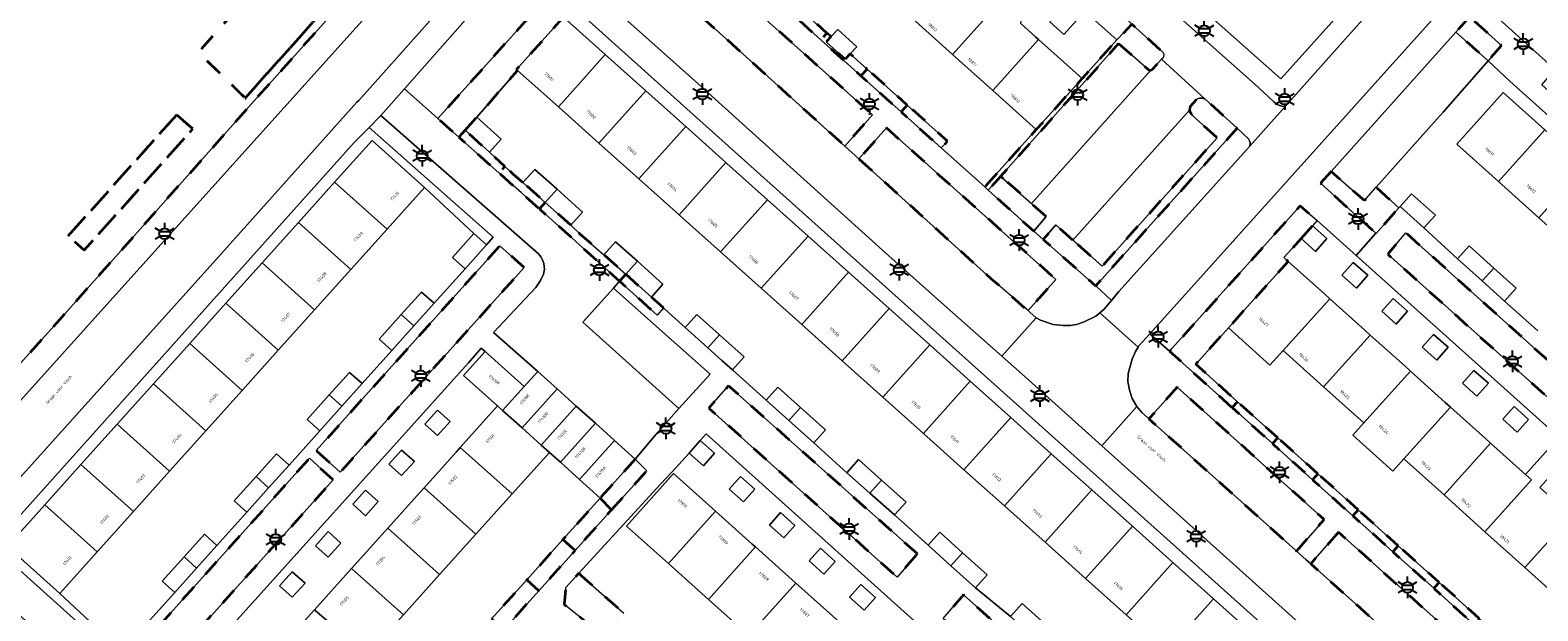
# Model space of a CAD drawing. Extents: x 105780 to 185197, y 477999 to 525027.
# Tile 292 of 562: x 107018 to 107194, y 479081 to 479149. Entities that reach past the tile are written whole.
import ezdxf
from ezdxf.enums import TextEntityAlignment as Align

# ---------------------------------------------------------------- set-up
doc = ezdxf.new("R2010")
doc.units = 0
doc.linetypes.add('XX-HIDDEN', pattern=[4, 2, -2])
for name, color, linetype, lineweight in [('B-GV-GR-HAAG_01-G', 252, 'GR-HAAG1', 13), ('B-GV-GR-MATERIAALGRENS-G', 252, 'XX-HIDDEN', 35), ('B-RO-IE-MEUBILAIR_WEGMEUBILAIR-S', 252, 'Continuous', 25), ('B-XX-KG-KADASTRAAL_BEBOUWING-G', 252, 'Continuous', 20), ('B1-WE-OG-BEBOUWING-T18', 7, 'Continuous', 18), ('B1-WE-OG-TERREIN_ERF-GV', 252, 'Continuous', 18), ('B1-WE-OG-TOPOGRAFIE-T18', 10, 'Continuous', 18), ('B1-WE-VH-VERHARDING_ASFALT-GV', 252, 'Continuous', 18), ('B1-WE-VH-VERHARDING_BETONSTRAATSTEEN-GV', 252, 'Continuous', 18), ('B1-WE-VH-VERHARDING_STRAATBAKSTEEN-GV', 252, 'Continuous', 18), ('B1-WE-VH-VERHARDING_TEGEL-GV', 252, 'Continuous', 18)]:
    doc.layers.add(name, color=color, linetype=linetype, lineweight=lineweight)
doc.styles.add('NLCS-ISO', font='NLCS-ISO.ttf')
doc.styles.add('NLCS-ISO-M200-T18', font='NLCS-ISO.ttf', dxfattribs={"height": 0.36})
doc.linetypes.add('GR-HAAG1', pattern='A,6,[176,NLCS.shx,S=0.125,R=0,X=0,Y=0],-2', length=8)

# ---------------------------------------------------------------- blocks, each defined once
blk = doc.blocks.new('B-SIE-WEG_LICHTMAST-SO')
at = {"ltscale": 0.1}
for p, q in [((-1.1, 0.63), (-2.19, 1.27)), ((0, 1.27), (0, 2.53)), ((1.1, 0.63), (2.19, 1.27)), ((-1.1, -0.63), (-2.19, -1.27)), ((0, -1.27), (0, -2.53)), ((1.1, -0.63), (2.19, -1.27))]:
    blk.add_line(p, q, dxfattribs=at)
at = {"flags": 128}
for points in [[(-1.16, 0.5), (1.16, 0.5)], [(-1.16, -0.5), (1.16, -0.5)]]:
    blk.add_lwpolyline(points, dxfattribs=at)
at = {"ltscale": 0.1}
blk.add_circle((0, 0), 1.27, dxfattribs=at)
at = {"style": 'NLCS-ISO'}
blk.add_attdef('TYPE', text='', height=1.8, dxfattribs=at).set_placement((0, 2.53), align=Align.BOTTOM_CENTER)

msp = doc.modelspace()

# ---------------------------------------------------------------- linework, layer by layer
at = {"layer": 'B-GV-GR-HAAG_01-G', "flags": 128}
for points in [[(107079.603, 479149.624), (107080.418, 479150.534), (107081.514, 479151.799), (107078.488, 479154.524), (107077.937, 479155.134), (107077.03, 479155.821), (107076.344, 479156.106), (107075.699, 479156.239), (107074.675, 479156.2), (107074.151, 479155.914), (107073.698, 479155.551), (107073.398, 479155.23), (107077.378, 479151.634), (107072.15, 479145.804), (107065.774, 479138.693), (107068.212, 479136.519), (107068.936, 479137.325), (107070.294, 479138.837), (107075.077, 479144.318), (107074.952, 479144.43)], [(107155.334, 479140.951), (107154.949, 479141.075), (107154.67, 479141.079), (107154.282, 479140.915), (107153.607, 479140.149), (107153.532, 479139.995), (107153.485, 479139.664), (107153.587, 479139.384), (107153.847, 479139.06), (107156.709, 479136.452), (107143.288, 479121.45), (107137.877, 479126.261), (107136.421, 479124.558), (107142.476, 479119.193), (107142.539, 479119.137), (107159.046, 479137.552)], [(107131.799, 479131.665), (107131.438, 479131.932), (107130, 479130.327), (107135.326, 479125.541), (107136.752, 479127.261)]]:
    msp.add_lwpolyline(points, close=True, dxfattribs=at)
at = {"layer": 'B-GV-GR-MATERIAALGRENS-G', "flags": 128}
for points in [[(107053.868, 479164.385), (107044.287, 479173.95), (107040.023, 479178.336), (107038.694, 479179.626), (107031.99, 479185.521), (107021.629, 479194.996), (107014.801, 479200.945), (107013.858, 479201.792), (107001.841, 479197.575), (106960.397, 479151.209), (106961.144, 479150.547), (106971.607, 479141.276), (106971.816, 479141.286), (106974.085, 479143.934), (106974.786, 479144.493), (106975.263, 479144.684), (106975.483, 479144.685), (107014.091, 479109.812), (107014.836, 479109.145), (107015.581, 479108.478), (107021.333, 479114.867), (107044.001, 479140.396), (107043.284, 479141.094), (107042.567, 479141.793), (107037.8, 479146.439)], [(107064.549, 479167.109), (107063.359, 479168.283), (107045.414, 479184.273), (107044.742, 479183.533), (107064.173, 479166.219), (107064.24, 479165.57), (107064.28, 479165.181), (107064.22, 479164.538), (107043.284, 479141.094), (107044.001, 479140.396), (107056.118, 479153.964), (107060.734, 479158.826), (107064.171, 479162.636), (107064.881, 479163.59), (107065.211, 479164.391), (107065.285, 479165.186), (107065.234, 479165.673), (107065.203, 479165.977), (107065.044, 479166.512)], [(107064.22, 479164.538), (107064.28, 479165.181), (107064.24, 479165.57), (107064.173, 479166.219), (107044.742, 479183.533), (107044.069, 479182.792), (107040.023, 479178.336), (107044.287, 479173.95), (107053.868, 479164.385), (107037.8, 479146.439), (107042.567, 479141.793), (107043.284, 479141.094)], [(107079.603, 479149.624), (107080.418, 479150.534), (107081.514, 479151.799), (107078.488, 479154.524), (107077.937, 479155.134), (107077.03, 479155.821), (107076.344, 479156.106), (107075.699, 479156.239), (107074.675, 479156.2), (107074.151, 479155.914), (107073.698, 479155.551), (107073.398, 479155.23), (107077.378, 479151.634), (107072.15, 479145.804), (107065.774, 479138.693), (107068.212, 479136.519), (107068.936, 479137.325), (107070.294, 479138.837), (107075.077, 479144.318), (107074.952, 479144.43)], [(107096.528, 479150.577), (107100.165, 479147.345), (107113.255, 479135.482), (107116.487, 479139.141), (107099.668, 479154.198)], [(107106.485, 479152.893), (107105.774, 479152.096), (107110.461, 479147.884), (107111.176, 479148.687)], [(107145.218, 479147.448), (107148.699, 479144.394), (107148.829, 479144.338), (107148.965, 479144.358), (107149.01, 479144.364), (107149.156, 479144.454), (107150.237, 479145.618), (107150.405, 479145.799), (107150.477, 479146.179), (107150.399, 479146.404), (107146.767, 479149.72), (107145.016, 479147.884), (107140.96, 479143.366), (107135.606, 479137.4), (107135.604, 479137.402), (107129.585, 479130.7), (107130, 479130.327), (107131.438, 479131.932)], [(107186.188, 479150.582), (107184.592, 479148.8), (107188.349, 479145.429), (107189.912, 479147.217)], [(107113.886, 479146.257), (107113.297, 479145.614), (107111.085, 479147.64), (107111.653, 479148.26), (107111.176, 479148.687), (107110.461, 479147.884), (107115.136, 479143.683), (107115.867, 479144.481)], [(107115.867, 479144.481), (107115.136, 479143.683), (107119.827, 479139.468), (107120.557, 479140.275)], [(107120.557, 479140.275), (107119.827, 479139.468), (107124.516, 479135.254), (107125.247, 479136.069)], [(107139.892, 479124.47), (107137.877, 479126.261), (107136.421, 479124.558), (107142.476, 479119.193), (107142.539, 479119.137), (107159.046, 479137.552), (107155.334, 479140.951), (107154.949, 479141.075), (107154.67, 479141.079), (107154.282, 479140.915), (107153.607, 479140.149), (107153.532, 479139.995), (107153.485, 479139.664), (107153.587, 479139.384), (107153.847, 479139.06), (107156.709, 479136.452), (107143.288, 479121.45)], [(107035.284, 479139.131), (107037.156, 479137.473), (107024.486, 479123.319), (107022.614, 479124.976)], [(107035.284, 479139.131), (107022.614, 479124.976), (107024.486, 479123.319), (107037.156, 479137.473)], [(107068.936, 479137.325), (107068.212, 479136.519), (107072.911, 479132.327), (107073.591, 479133.086), (107071.776, 479134.774)], [(107114.916, 479133.976), (107130.308, 479120.026), (107134.641, 479116.255), (107137.905, 479119.909), (107118.113, 479137.595)], [(107075.698, 479131.22), (107074.575, 479132.172), (107073.591, 479133.086), (107072.911, 479132.327), (107075.521, 479129.999), (107077.617, 479128.129), (107078.304, 479128.896)], [(107131.799, 479131.665), (107131.438, 479131.932), (107130, 479130.327), (107135.326, 479125.541), (107136.752, 479127.261), (107135.035, 479128.787)], [(107170.01, 479132.519), (107168.785, 479131.151), (107175.256, 479125.285), (107175.275, 479125.268), (107177.927, 479128.261), (107175.282, 479130.661), (107173.898, 479129.11)], [(107081.289, 479126.235), (107078.304, 479128.896), (107077.617, 479128.129), (107081.387, 479124.767), (107086.979, 479119.699), (107087.698, 479120.501), (107085.147, 479122.764), (107082.465, 479125.118)], [(107166.527, 479124.686), (107167.847, 479126.174), (107168.373, 479126.766), (107166.422, 479128.516), (107151.162, 479111.503), (107158.478, 479104.932), (107159.101, 479105.609), (107154.21, 479109.995), (107158.026, 479114.238), (107159.578, 479115.965), (107165.013, 479122.008), (107164.517, 479122.451)], [(107204.188, 479102.485), (107178.731, 479125.355), (107176.632, 479122.841), (107202, 479100.111)], [(107075.837, 479121.293), (107072.999, 479123.84), (107051.571, 479099.895), (107054.381, 479097.393)], [(107087.698, 479120.501), (107086.979, 479119.699), (107091.362, 479115.727), (107092.094, 479116.577), (107090.704, 479117.834)], [(107121.739, 479087.827), (107099.69, 479107.483), (107097.403, 479104.877), (107119.38, 479085.113)], [(107152.035, 479107.332), (107148.752, 479103.605), (107165.822, 479088.302), (107165.97, 479088.169), (107169.212, 479091.865)], [(107159.101, 479105.609), (107158.478, 479104.932), (107163.17, 479100.717), (107163.791, 479101.403)], [(107163.791, 479101.403), (107163.17, 479100.717), (107167.862, 479096.503), (107168.481, 479097.197)], [(107053.553, 479096.471), (107050.777, 479099.01), (107030.827, 479076.758), (107033.572, 479074.214)], [(107088.807, 479098.919), (107084.715, 479094.362), (107086.038, 479092.985), (107090.171, 479097.546)], [(107168.481, 479097.197), (107167.862, 479096.503), (107172.554, 479092.289), (107173.171, 479092.991)], [(107086.038, 479092.985), (107084.715, 479094.362), (107080.357, 479089.508), (107081.78, 479088.244)], [(107173.171, 479092.991), (107172.554, 479092.289), (107177.23, 479088.089), (107177.861, 479088.785)], [(107081.78, 479088.244), (107080.357, 479089.508), (107076.134, 479084.804), (107077.548, 479083.53)], [(107170.877, 479090.379), (107167.65, 479086.667), (107179.111, 479076.408), (107181.311, 479074.319), (107188.175, 479068.206), (107191.486, 479071.911)], [(107177.861, 479088.785), (107177.23, 479088.089), (107181.992, 479083.812), (107182.625, 479084.512)], [(107077.548, 479083.53), (107076.134, 479084.804), (107072.034, 479080.238), (107073.452, 479078.969)], [(107083.273, 479084.597), (107082.553, 479085.245), (107082.218, 479085.582), (107080.683, 479083.905), (107080.487, 479081.93), (107085.074, 479078.303), (107085.11, 479078.278), (107087.46, 479080.906)], [(107182.625, 479084.512), (107181.992, 479083.812), (107186.684, 479079.598), (107187.315, 479080.306)], [(107151.101, 479061.652), (107127.111, 479083.038), (107124.732, 479080.299), (107148.581, 479058.851)]]:
    msp.add_lwpolyline(points, close=True, dxfattribs=at)
at = {"layer": 'B-XX-KG-KADASTRAAL_BEBOUWING-G', "flags": 128}
for points in [[(107131.194, 479152.13), (107130.897, 479152.397), (107126.505, 479156.338), (107121.152, 479150.371), (107125.841, 479146.164)], [(107135.883, 479147.922), (107135.572, 479148.202), (107133.805, 479149.787), (107134.154, 479152.703), (107132.501, 479154.185), (107130.897, 479152.397), (107131.194, 479152.13), (107125.841, 479146.164), (107130.53, 479141.956)], [(107137.177, 479149.993), (107138.822, 479148.517), (107140.638, 479150.542), (107138.992, 479152.018)], [(107085.3, 479146.162), (107080.418, 479150.534), (107079.603, 479149.624), (107074.952, 479144.43), (107075.077, 479144.318), (107079.834, 479140.058), (107082.169, 479142.665)], [(107111.085, 479147.64), (107113.297, 479145.614), (107113.886, 479146.257), (107114.648, 479147.089), (107112.436, 479149.115), (107111.653, 479148.26)], [(107135.883, 479147.922), (107130.53, 479141.956), (107135.604, 479137.402), (107135.606, 479137.4), (107140.96, 479143.366)], [(107090.033, 479141.924), (107085.3, 479146.162), (107082.169, 479142.665), (107079.834, 479140.058), (107084.567, 479135.82)], [(107094.691, 479137.752), (107090.033, 479141.924), (107084.567, 479135.82), (107089.225, 479131.648)], [(107194.959, 479137.373), (107190.095, 479141.726), (107184.69, 479135.686), (107189.554, 479131.333)], [(107070.294, 479138.837), (107068.936, 479137.325), (107071.776, 479134.774), (107073.136, 479136.288)], [(107099.384, 479133.55), (107094.691, 479137.752), (107089.225, 479131.648), (107093.918, 479127.446)], [(107199.675, 479133.154), (107194.959, 479137.373), (107189.554, 479131.333), (107194.27, 479127.114)], [(107053.718, 479131.264), (107059.83, 479125.778), (107064.194, 479130.64), (107058.082, 479136.126)], [(107104.232, 479129.208), (107099.499, 479133.447), (107099.384, 479133.55), (107093.918, 479127.446), (107094.033, 479127.343), (107098.766, 479123.104)], [(107075.698, 479131.22), (107078.304, 479128.896), (107079.674, 479130.426), (107077.071, 479132.76)], [(107053.718, 479131.264), (107049.489, 479126.552), (107055.601, 479121.066), (107059.83, 479125.778)], [(107079.674, 479130.426), (107078.304, 479128.896), (107081.289, 479126.235), (107082.648, 479127.759)], [(107179.402, 479129.901), (107178.063, 479128.414), (107180.844, 479125.912), (107182.183, 479127.399)], [(107108.965, 479124.97), (107104.232, 479129.208), (107098.766, 479123.104), (107103.499, 479118.866)], [(107049.489, 479126.552), (107045.259, 479121.84), (107051.371, 479116.354), (107055.601, 479121.066)], [(107166.527, 479124.686), (107168.205, 479123.181), (107169.533, 479124.679), (107167.847, 479126.174)], [(107071.442, 479123.944), (107069.974, 479125.258), (107067.472, 479122.465), (107068.94, 479121.15)], [(107113.698, 479120.731), (107108.965, 479124.97), (107103.499, 479118.866), (107108.232, 479114.627)], [(107085.147, 479122.764), (107087.698, 479120.501), (107089.054, 479122.015), (107086.508, 479124.298)], [(107184.779, 479122.322), (107187.661, 479119.729), (107188.996, 479121.22), (107186.118, 479123.809)], [(107045.259, 479121.84), (107041.029, 479117.127), (107047.141, 479111.641), (107051.371, 479116.354)], [(107089.054, 479122.015), (107087.698, 479120.501), (107090.704, 479117.834), (107092.039, 479119.339)], [(107169.87, 479117.64), (107169.28, 479118.17), (107165.013, 479122.008), (107159.578, 479115.965), (107158.026, 479114.238), (107162.884, 479109.87), (107164.436, 479111.597)], [(107171.286, 479120.401), (107172.964, 479118.896), (107174.292, 479120.394), (107172.606, 479121.889)], [(107188.996, 479121.22), (107187.661, 479119.729), (107190.274, 479117.378), (107191.613, 479118.865)], [(107118.431, 479116.493), (107113.698, 479120.731), (107108.232, 479114.627), (107112.965, 479110.389)], [(107065.324, 479117.113), (107063.857, 479118.427), (107061.491, 479115.785), (107062.957, 479114.469)], [(107174.578, 479113.406), (107173.947, 479113.973), (107169.87, 479117.64), (107164.436, 479111.597), (107169.144, 479107.363)], [(107175.943, 479116.193), (107177.621, 479114.688), (107178.949, 479116.186), (107177.263, 479117.681)], [(107041.029, 479117.127), (107036.799, 479112.415), (107042.912, 479106.929), (107047.141, 479111.641)], [(107062.957, 479114.469), (107061.491, 479115.785), (107058.926, 479112.922), (107060.394, 479111.608)], [(107094.616, 479114.298), (107097.272, 479111.91), (107098.631, 479113.428), (107095.975, 479115.809)], [(107123.164, 479112.254), (107118.431, 479116.493), (107112.965, 479110.389), (107117.698, 479106.15)], [(107036.799, 479112.415), (107032.569, 479107.703), (107038.682, 479102.216), (107042.912, 479106.929)], [(107098.631, 479113.428), (107097.272, 479111.91), (107098.917, 479110.431), (107100.141, 479109.33), (107101.507, 479110.849)], [(107127.897, 479108.016), (107123.164, 479112.254), (107117.698, 479106.15), (107122.431, 479101.912)], [(107179.287, 479109.172), (107178.648, 479109.747), (107174.578, 479113.406), (107169.144, 479107.363), (107173.852, 479103.129)], [(107180.663, 479111.988), (107182.341, 479110.483), (107183.669, 479111.981), (107181.983, 479113.476)], [(107071.273, 479111.476), (107068.768, 479108.686), (107072.74, 479105.12), (107073.326, 479104.594), (107075.83, 479107.384)], [(107056.918, 479107.727), (107055.451, 479109.041), (107053.084, 479106.398), (107054.55, 479105.082)], [(107079.683, 479107.11), (107077.414, 479109.148), (107075.83, 479107.384), (107073.326, 479104.594), (107075.594, 479102.555)], [(107183.952, 479104.977), (107183.341, 479105.526), (107179.287, 479109.172), (107173.852, 479103.129), (107172.569, 479101.702), (107177.234, 479097.508), (107178.517, 479098.935)], [(107185.362, 479107.773), (107187.04, 479106.268), (107188.368, 479107.766), (107186.682, 479109.261)], [(107032.569, 479107.703), (107028.339, 479102.99), (107034.452, 479097.504), (107038.682, 479102.216)], [(107081.915, 479105.106), (107079.683, 479107.11), (107075.594, 479102.555), (107077.826, 479100.549)], [(107104.063, 479105.776), (107106.716, 479103.411), (107108.085, 479104.94), (107105.436, 479107.316)], [(107132.63, 479103.777), (107127.897, 479108.016), (107122.431, 479101.912), (107127.164, 479097.673)], [(107054.55, 479105.082), (107053.084, 479106.398), (107050.527, 479103.543), (107051.995, 479102.229)], [(107075.594, 479102.555), (107073.326, 479104.594), (107072.74, 479105.12), (107068.378, 479100.261), (107074.422, 479094.834), (107078.782, 479099.69), (107077.826, 479100.549)], [(107084.148, 479103.102), (107081.915, 479105.106), (107077.826, 479100.549), (107078.782, 479099.69), (107080.058, 479098.545)], [(107190.059, 479103.559), (107191.737, 479102.054), (107193.065, 479103.552), (107191.379, 479105.047)], [(107065.737, 479101.656), (107067.219, 479103.307), (107065.731, 479104.643), (107064.249, 479102.992)], [(107108.085, 479104.94), (107106.716, 479103.411), (107109.654, 479100.791), (107111.013, 479102.315)], [(107137.363, 479099.539), (107132.63, 479103.777), (107127.164, 479097.673), (107131.897, 479093.435)], [(107188.637, 479100.765), (107188.034, 479101.307), (107183.952, 479104.977), (107178.517, 479098.935), (107183.201, 479094.722)], [(107028.339, 479102.99), (107024.11, 479098.278), (107030.222, 479092.792), (107034.452, 479097.504)], [(107086.38, 479101.098), (107084.148, 479103.102), (107080.058, 479098.545), (107082.29, 479096.54)], [(107061.537, 479096.979), (107063.019, 479098.63), (107061.531, 479099.966), (107060.049, 479098.315)], [(107068.378, 479100.261), (107067.893, 479099.72), (107064.152, 479095.554), (107070.196, 479090.127), (107074.422, 479094.834)], [(107088.807, 479098.919), (107086.38, 479101.098), (107082.29, 479096.54), (107084.715, 479094.362)], [(107096.395, 479101.077), (107095.084, 479099.604), (107096.75, 479098.109), (107098.067, 479099.589)], [(107192.718, 479097.095), (107188.637, 479100.765), (107183.201, 479094.722), (107187.978, 479090.426), (107193.396, 479096.485)], [(107192.718, 479097.095), (107193.396, 479096.485), (107187.978, 479090.426), (107192.645, 479086.23), (107198.08, 479092.272), (107197.544, 479092.754), (107194.394, 479095.588), (107197.754, 479099.345), (107196.068, 479100.84)], [(107024.11, 479098.278), (107019.88, 479093.566), (107025.992, 479088.079), (107030.222, 479092.792)], [(107048.392, 479098.206), (107046.925, 479099.521), (107044.545, 479096.864), (107046.012, 479095.548)], [(107114.874, 479098.855), (107113.512, 479097.32), (107116.189, 479094.945), (107117.545, 479096.459)], [(107142.096, 479095.3), (107137.363, 479099.539), (107131.897, 479093.435), (107136.63, 479089.197)], [(107046.012, 479095.548), (107044.545, 479096.864), (107041.994, 479094.016), (107043.462, 479092.701)], [(107098.163, 479092.834), (107097.786, 479093.172), (107093.274, 479097.213), (107087.792, 479091.093), (107092.681, 479086.714)], [(107099.777, 479095.395), (107101.443, 479093.9), (107102.76, 479095.38), (107101.088, 479096.868)], [(107117.545, 479096.459), (107116.189, 479094.945), (107119.069, 479092.39), (107120.404, 479093.895)], [(107057.33, 479092.294), (107058.812, 479093.945), (107057.324, 479095.281), (107055.842, 479093.63)], [(107064.152, 479095.554), (107063.693, 479095.043), (107059.925, 479090.847), (107065.97, 479085.42), (107070.196, 479090.127)], [(107146.829, 479091.062), (107142.096, 479095.3), (107136.63, 479089.197), (107141.363, 479084.958)], [(107019.88, 479093.566), (107015.517, 479088.705), (107021.629, 479083.218), (107025.992, 479088.079)], [(107102.838, 479088.646), (107102.463, 479088.982), (107098.163, 479092.834), (107092.681, 479086.714), (107097.36, 479082.523)], [(107104.451, 479091.202), (107106.128, 479089.697), (107107.445, 479091.164), (107105.768, 479092.669)], [(107151.562, 479086.823), (107146.829, 479091.062), (107141.363, 479084.958), (107146.096, 479080.72)], [(107202.765, 479088.06), (107202.229, 479088.542), (107198.08, 479092.272), (107192.645, 479086.23), (107197.329, 479082.018)], [(107039.986, 479088.82), (107038.519, 479090.135), (107036.137, 479087.475), (107037.603, 479086.159)], [(107054.458, 479089.097), (107052.97, 479090.433), (107051.488, 479088.782), (107052.976, 479087.446)], [(107059.925, 479090.847), (107055.699, 479086.14), (107061.744, 479080.713), (107065.97, 479085.42)], [(107122.981, 479088.854), (107125.649, 479086.455), (107127.008, 479087.973), (107124.34, 479090.365)], [(107037.603, 479086.159), (107036.137, 479087.475), (107033.595, 479084.637), (107035.063, 479083.323)], [(107107.545, 479084.429), (107107.132, 479084.8), (107102.838, 479088.646), (107097.36, 479082.523), (107102.064, 479078.309)], [(107109.117, 479087.016), (107110.825, 479085.484), (107112.144, 479086.951), (107110.438, 479088.485)], [(107127.008, 479087.973), (107125.649, 479086.455), (107128.506, 479083.886), (107129.872, 479085.405)], [(107050.258, 479084.42), (107048.77, 479085.756), (107047.288, 479084.105), (107048.776, 479082.769)], [(107055.699, 479086.14), (107051.362, 479081.309), (107057.518, 479076.006), (107061.744, 479080.713)], [(107156.295, 479082.585), (107151.562, 479086.823), (107146.096, 479080.72), (107150.829, 479076.481)], [(107112.382, 479080.097), (107111.839, 479080.583), (107107.545, 479084.429), (107102.064, 479078.309), (107106.9, 479073.977)], [(107113.821, 479082.795), (107115.512, 479081.278), (107116.837, 479082.753), (107115.147, 479084.271)], [(107161.029, 479078.346), (107156.295, 479082.585), (107150.829, 479076.481), (107155.562, 479072.242)], [(107051.362, 479081.309), (107050.933, 479080.832), (107047.166, 479076.636), (107053.292, 479071.299), (107057.518, 479076.006)], [(107132.596, 479080.511), (107135.261, 479078.147), (107136.617, 479079.66), (107133.957, 479082.045)]]:
    msp.add_lwpolyline(points, close=True, dxfattribs=at)
at = {"layer": 'B1-WE-OG-TERREIN_ERF-GV', "flags": 128}
for points in [[(107145.928, 479159.529), (107164.16, 479143.316), (107174.34, 479154.69)], [(107106.485, 479152.893), (107111.176, 479148.687), (107111.653, 479148.26), (107112.436, 479149.115), (107114.648, 479147.089), (107113.886, 479146.257), (107115.867, 479144.481), (107120.557, 479140.275), (107125.247, 479136.069), (107124.516, 479135.254), (107129.585, 479130.7), (107135.604, 479137.402), (107130.53, 479141.956), (107125.841, 479146.164), (107121.152, 479150.371)], [(107133.805, 479149.787), (107135.572, 479148.202), (107135.883, 479147.922), (107140.96, 479143.366), (107145.016, 479147.884), (107139.772, 479152.588)], [(107146.096, 479080.72), (107141.363, 479084.958), (107136.63, 479089.197), (107131.897, 479093.435), (107127.164, 479097.673), (107122.431, 479101.912), (107117.698, 479106.15), (107112.965, 479110.389), (107108.232, 479114.627), (107103.499, 479118.866), (107098.766, 479123.104), (107094.033, 479127.343), (107093.918, 479127.446), (107089.225, 479131.648), (107084.567, 479135.82), (107079.834, 479140.058), (107075.077, 479144.318), (107070.294, 479138.837), (107073.136, 479136.288), (107071.776, 479134.774), (107073.591, 479133.086), (107074.575, 479132.172), (107075.698, 479131.22), (107077.071, 479132.76), (107079.674, 479130.426), (107082.648, 479127.759), (107081.289, 479126.235), (107082.465, 479125.118), (107085.147, 479122.764), (107086.508, 479124.298), (107089.054, 479122.015), (107092.039, 479119.339), (107090.704, 479117.834), (107092.094, 479116.577), (107092.679, 479116.048), (107094.616, 479114.298), (107095.975, 479115.809), (107098.631, 479113.428), (107101.507, 479110.849), (107100.141, 479109.33), (107104.063, 479105.776), (107105.436, 479107.316), (107108.085, 479104.94), (107111.013, 479102.315), (107109.654, 479100.791), (107113.512, 479097.32), (107114.874, 479098.855), (107117.545, 479096.459), (107120.404, 479093.895), (107119.069, 479092.39), (107122.981, 479088.854), (107124.34, 479090.365), (107127.008, 479087.973), (107129.872, 479085.405), (107128.506, 479083.886), (107132.596, 479080.511), (107133.957, 479082.045), (107136.617, 479079.66)], [(107239.778, 479099.128), (107190.858, 479143.048), (107188.349, 479145.429), (107183.097, 479139.42), (107181.712, 479137.868), (107175.282, 479130.661), (107177.927, 479128.261), (107178.063, 479128.414), (107179.402, 479129.901), (107182.183, 479127.399), (107180.844, 479125.912), (107184.779, 479122.322), (107186.118, 479123.809), (107188.996, 479121.22), (107191.613, 479118.865), (107190.274, 479117.378), (107194.149, 479113.892)], [(107031.427, 479079.263), (107035.063, 479083.323), (107033.595, 479084.637), (107036.137, 479087.475), (107038.519, 479090.135), (107039.986, 479088.82), (107043.462, 479092.701), (107041.994, 479094.016), (107044.545, 479096.864), (107046.925, 479099.521), (107048.392, 479098.206), (107051.995, 479102.229), (107050.527, 479103.543), (107053.084, 479106.398), (107055.451, 479109.041), (107056.918, 479107.727), (107060.394, 479111.608), (107058.926, 479112.922), (107061.491, 479115.785), (107063.857, 479118.427), (107065.324, 479117.113), (107068.94, 479121.15), (107067.472, 479122.465), (107069.974, 479125.258), (107064.194, 479130.64), (107059.83, 479125.778), (107055.601, 479121.066), (107051.371, 479116.354), (107047.141, 479111.641), (107042.912, 479106.929), (107038.682, 479102.216), (107034.452, 479097.504), (107030.222, 479092.792), (107025.992, 479088.079), (107021.629, 479083.218), (107027.451, 479077.776)], [(107248.769, 479054.646), (107172.924, 479122.684), (107168.373, 479126.766), (107167.847, 479126.174), (107169.533, 479124.679), (107168.205, 479123.181), (107166.527, 479124.686), (107164.517, 479122.451), (107165.013, 479122.008), (107169.28, 479118.17), (107169.87, 479117.64), (107173.947, 479113.973), (107174.578, 479113.406), (107178.648, 479109.747), (107179.287, 479109.172), (107183.341, 479105.526), (107183.952, 479104.977), (107188.034, 479101.307), (107188.637, 479100.765), (107192.718, 479097.095), (107196.068, 479100.84)], [(107197.329, 479082.018), (107192.645, 479086.23), (107187.978, 479090.426), (107183.201, 479094.722), (107178.517, 479098.935), (107177.234, 479097.508), (107172.569, 479101.702), (107173.852, 479103.129), (107169.144, 479107.363), (107164.436, 479111.597), (107162.884, 479109.87), (107158.026, 479114.238), (107154.21, 479109.995), (107159.101, 479105.609), (107163.791, 479101.403), (107168.481, 479097.197), (107173.171, 479092.991), (107177.861, 479088.785), (107182.625, 479084.512), (107187.315, 479080.306), (107192.005, 479076.1), (107196.696, 479071.893)], [(107050.933, 479080.832), (107051.362, 479081.309), (107055.699, 479086.14), (107059.925, 479090.847), (107063.693, 479095.043), (107064.152, 479095.554), (107067.893, 479099.72), (107068.378, 479100.261), (107072.74, 479105.12), (107068.768, 479108.686), (107071.273, 479111.476), (107070.829, 479111.874), (107069.35, 479110.166), (107038.108, 479075.431)], [(107144.805, 479058.891), (107097.086, 479101.869), (107096.395, 479101.077), (107098.067, 479099.589), (107096.75, 479098.109), (107095.084, 479099.604), (107093.09, 479097.378), (107091.732, 479095.976), (107082.218, 479085.582), (107082.553, 479085.245), (107083.273, 479084.597), (107087.46, 479080.906)], [(107072.034, 479080.238), (107076.134, 479084.804), (107080.357, 479089.508), (107084.715, 479094.362), (107082.29, 479096.54), (107080.058, 479098.545), (107078.782, 479099.69), (107074.422, 479094.834), (107070.196, 479090.127), (107065.97, 479085.42), (107061.744, 479080.713)], [(107102.064, 479078.309), (107097.36, 479082.523), (107092.681, 479086.714), (107087.792, 479091.093), (107093.274, 479097.213), (107097.786, 479093.172), (107098.163, 479092.834), (107102.463, 479088.982), (107102.838, 479088.646), (107107.132, 479084.8), (107107.545, 479084.429), (107111.839, 479080.583)]]:
    msp.add_lwpolyline(points, dxfattribs=at)
for points in [[(107095.204, 479139.468), (107081.514, 479151.799), (107080.418, 479150.534), (107085.3, 479146.162), (107090.033, 479141.924), (107094.691, 479137.752), (107099.384, 479133.55), (107099.499, 479133.447), (107104.232, 479129.208), (107108.965, 479124.97), (107113.698, 479120.731), (107118.431, 479116.493), (107123.164, 479112.254), (107127.897, 479108.016), (107132.63, 479103.777), (107137.363, 479099.539), (107142.096, 479095.3), (107146.829, 479091.062), (107151.562, 479086.823), (107156.295, 479082.585), (107161.029, 479078.346), (107165.911, 479073.974), (107166.907, 479075.191)], [(107138.992, 479152.018), (107140.638, 479150.542), (107138.822, 479148.517), (107137.177, 479149.993)], [(107190.095, 479141.726), (107194.959, 479137.373), (107199.675, 479133.154), (107204.39, 479128.934), (107209.105, 479124.714), (107213.82, 479120.495), (107218.536, 479116.276), (107223.251, 479112.056), (107227.927, 479107.871), (107232.622, 479103.671), (107237.546, 479099.264), (107232.141, 479093.224), (107227.217, 479097.631), (107222.522, 479101.831), (107217.846, 479106.016), (107213.131, 479110.236), (107211.547, 479108.466), (107206.832, 479112.686), (107208.415, 479114.455), (107203.7, 479118.674), (107198.985, 479122.894), (107194.27, 479127.114), (107189.554, 479131.333), (107184.69, 479135.686)], [(107019.88, 479093.566), (107024.11, 479098.278), (107028.339, 479102.99), (107032.569, 479107.703), (107036.799, 479112.415), (107041.029, 479117.127), (107045.259, 479121.84), (107049.489, 479126.552), (107053.718, 479131.264), (107058.082, 479136.126), (107064.194, 479130.64), (107069.974, 479125.258), (107071.442, 479123.944), (107072.227, 479124.82), (107057.736, 479137.652), (107056, 479135.888), (107014.805, 479089.868), (107013.843, 479088.71), (107028.301, 479075.739), (107028.918, 479076.462), (107027.451, 479077.776), (107021.629, 479083.218), (107015.517, 479088.705)], [(107171.286, 479120.401), (107172.606, 479121.889), (107174.292, 479120.394), (107172.964, 479118.896)], [(107175.943, 479116.193), (107177.263, 479117.681), (107178.949, 479116.186), (107177.621, 479114.688)], [(107180.663, 479111.988), (107181.983, 479113.476), (107183.669, 479111.981), (107182.341, 479110.483)], [(107185.362, 479107.773), (107186.682, 479109.261), (107188.368, 479107.766), (107187.04, 479106.268)], [(107190.059, 479103.559), (107191.379, 479105.047), (107193.065, 479103.552), (107191.737, 479102.054)], [(107065.737, 479101.656), (107064.249, 479102.992), (107065.731, 479104.643), (107067.219, 479103.307)], [(107061.537, 479096.979), (107060.049, 479098.315), (107061.531, 479099.966), (107063.019, 479098.63)], [(107099.777, 479095.395), (107101.088, 479096.868), (107102.76, 479095.38), (107101.443, 479093.9)], [(107057.33, 479092.294), (107055.842, 479093.63), (107057.324, 479095.281), (107058.812, 479093.945)], [(107104.451, 479091.202), (107105.768, 479092.669), (107107.445, 479091.164), (107106.128, 479089.697)], [(107054.458, 479089.097), (107052.976, 479087.446), (107051.488, 479088.782), (107052.97, 479090.433)], [(107109.117, 479087.016), (107110.438, 479088.485), (107112.144, 479086.951), (107110.825, 479085.484)], [(107050.258, 479084.42), (107048.776, 479082.769), (107047.288, 479084.105), (107048.77, 479085.756)], [(107113.821, 479082.795), (107115.147, 479084.271), (107116.837, 479082.753), (107115.512, 479081.278)]]:
    msp.add_lwpolyline(points, close=True, dxfattribs=at)
at = {"layer": 'B1-WE-VH-VERHARDING_ASFALT-GV', "flags": 128}
for points in [[(107198.449, 479168.828), (107194.038, 479172.857), (107193.503, 479172.256), (107172.619, 479149.054), (107164.646, 479140.094), (107160.537, 479135.479), (107145.258, 479118.473), (107144.405, 479117.453), (107143.498, 479116.37), (107143.027, 479115.988), (107147.49, 479111.985), (107147.576, 479112.126), (107148.858, 479113.553), (107182.095, 479150.542)], [(107114.916, 479133.976), (107113.255, 479135.482), (107100.165, 479147.345), (107096.528, 479150.577), (107096.328, 479150.754), (107094.796, 479152.115), (107083.024, 479162.574), (107078.996, 479158.09), (107096.092, 479142.771), (107118.067, 479122.966), (107125.528, 479116.324), (107131.591, 479110.927), (107135.603, 479115.418), (107134.865, 479116.06), (107134.641, 479116.255), (107130.308, 479120.026)], [(107147.189, 479111.494), (107147.49, 479111.985), (107143.027, 479115.988), (107142.563, 479115.612), (107141.178, 479114.93), (107140.317, 479114.642), (107139.577, 479114.518), (107138.748, 479114.522), (107137.571, 479114.639), (107136.081, 479115.142), (107135.603, 479115.418), (107131.591, 479110.927), (107134.3, 479108.516), (107143.249, 479100.471), (107147.356, 479105.069), (107147.311, 479105.125), (107146.781, 479105.993), (107146.503, 479106.952), (107146.288, 479107.964), (107146.328, 479108.921), (107146.806, 479110.592)]]:
    msp.add_lwpolyline(points, close=True, dxfattribs=at)
for points in [[(107012.054, 479091.291), (107039.861, 479122.2), (107056.319, 479140.594), (107056.557, 479140.801), (107069.959, 479155.923), (107071.182, 479157.232), (107071.203, 479157.254), (107066.704, 479161.319), (107063.209, 479157.137), (106986.919, 479072.283)], [(107179.111, 479076.408), (107167.65, 479086.667), (107167.123, 479087.138), (107165.97, 479088.169), (107165.822, 479088.302), (107148.752, 479103.605), (107148.583, 479103.757), (107147.939, 479104.352), (107147.356, 479105.069), (107143.249, 479100.471), (107172.722, 479073.978)]]:
    msp.add_lwpolyline(points, dxfattribs=at)
at = {"layer": 'B1-WE-VH-VERHARDING_BETONSTRAATSTEEN-GV', "flags": 128}
msp.add_lwpolyline([(107146.767, 479149.72), (107150.399, 479146.404), (107150.477, 479146.179), (107150.405, 479145.799), (107150.237, 479145.618), (107155.334, 479140.951), (107159.046, 479137.552), (107160.363, 479136.333), (107160.508, 479136.105), (107160.56, 479135.849), (107160.537, 479135.479), (107164.646, 479140.094), (107164.264, 479140.149), (107163.799, 479140.291), (107163.334, 479140.645), (107161.526, 479142.334), (107144.326, 479157.722)], dxfattribs=at)
for points in [[(107077.378, 479151.634), (107073.398, 479155.23), (107061.871, 479142.174), (107065.774, 479138.693), (107072.15, 479145.804)], [(107190.243, 479155.109), (107187.594, 479152.151), (107193.926, 479146.444), (107196.18, 479144.412), (107207.719, 479134.067), (107209.594, 479132.385), (107216.1, 479126.552), (107217.702, 479125.116), (107222.507, 479120.808), (107225.079, 479123.771), (107209.795, 479137.466), (107206.018, 479140.807), (107204.802, 479141.953)], [(107148.965, 479144.358), (107148.829, 479144.338), (107148.699, 479144.394), (107145.218, 479147.448), (107131.438, 479131.932), (107131.799, 479131.665), (107135.035, 479128.787)], [(107188.349, 479145.429), (107184.592, 479148.8), (107170.01, 479132.519), (107173.898, 479129.11), (107175.282, 479130.661), (107181.712, 479137.868), (107183.097, 479139.42)], [(107153.485, 479139.664), (107153.532, 479139.995), (107153.607, 479140.149), (107154.282, 479140.915), (107154.67, 479141.079), (107154.949, 479141.075), (107155.334, 479140.951), (107150.237, 479145.618), (107149.156, 479144.454), (107149.01, 479144.364), (107148.965, 479144.358), (107135.035, 479128.787), (107136.752, 479127.261), (107135.326, 479125.541), (107136.421, 479124.558), (107137.877, 479126.261), (107139.892, 479124.47)], [(107077.617, 479128.129), (107075.521, 479129.999), (107072.911, 479132.327), (107068.212, 479136.519), (107065.774, 479138.693), (107061.871, 479142.174), (107059.113, 479139.05), (107063.015, 479135.618), (107077.498, 479122.878), (107077.766, 479122.555), (107077.973, 479122.198), (107078.114, 479121.761), (107078.194, 479121.09), (107078.1, 479120.53), (107077.753, 479119.756), (107077.188, 479118.953), (107072.252, 479113.689), (107077.414, 479109.148), (107079.683, 479107.11), (107081.915, 479105.106), (107084.148, 479103.102), (107086.38, 479101.098), (107088.807, 479098.919), (107091.225, 479101.839), (107093.901, 479104.803), (107082.67, 479114.89), (107086.248, 479118.883), (107086.979, 479119.699), (107081.387, 479124.767)], [(107156.709, 479136.452), (107153.847, 479139.06), (107153.587, 479139.384), (107153.485, 479139.664), (107139.892, 479124.47), (107143.288, 479121.45)], [(107086.248, 479118.883), (107082.67, 479114.89), (107093.901, 479104.803), (107097.534, 479108.826), (107091.269, 479114.409)], [(107028.301, 479075.739), (107013.843, 479088.71), (107011.22, 479085.79), (107017.659, 479080.007), (107019.828, 479078.059), (107030.783, 479068.204), (107032.862, 479066.334), (107039.482, 479060.38), (107041.733, 479058.355), (107046.063, 479054.451), (107048.664, 479057.248), (107033.343, 479071.145), (107032.566, 479071.744)]]:
    msp.add_lwpolyline(points, close=True, dxfattribs=at)
at = {"layer": 'B1-WE-VH-VERHARDING_STRAATBAKSTEEN-GV', "flags": 128}
for points in [[(107253.936, 479150.001), (107249.716, 479145.315), (107245.437, 479140.563), (107241.221, 479135.88), (107237.013, 479131.207), (107232.355, 479126.034), (107228.356, 479121.457), (107228.079, 479121.141), (107225.079, 479123.771), (107222.507, 479120.808), (107220.987, 479118.991), (107216.168, 479123.308), (107217.702, 479125.116), (107216.1, 479126.552), (107214.534, 479124.772), (107208.018, 479130.61), (107209.594, 479132.385), (107207.719, 479134.067), (107206.185, 479132.252), (107194.6, 479142.631), (107196.18, 479144.412), (107193.926, 479146.444), (107187.594, 479152.151)], [(107186.188, 479150.582), (107189.912, 479147.217), (107188.349, 479145.429), (107190.858, 479143.048), (107239.778, 479099.128)], [(107194.149, 479113.892), (107190.274, 479117.378), (107187.661, 479119.729), (107184.779, 479122.322), (107180.844, 479125.912), (107178.063, 479128.414), (107177.927, 479128.261), (107175.275, 479125.268), (107175.256, 479125.285), (107172.924, 479122.684), (107248.769, 479054.646)], [(107132.596, 479080.511), (107128.506, 479083.886), (107125.649, 479086.455), (107122.981, 479088.854), (107119.069, 479092.39), (107116.189, 479094.945), (107113.512, 479097.32), (107109.654, 479100.791), (107106.716, 479103.411), (107104.063, 479105.776), (107100.141, 479109.33), (107098.917, 479110.431), (107097.272, 479111.91), (107094.616, 479114.298), (107092.679, 479116.048), (107092.094, 479116.577), (107091.362, 479115.727), (107086.979, 479119.699), (107086.248, 479118.883), (107091.269, 479114.409), (107097.534, 479108.826), (107093.901, 479104.803), (107091.225, 479101.839), (107088.807, 479098.919), (107090.171, 479097.546), (107086.038, 479092.985), (107081.78, 479088.244), (107077.548, 479083.53), (107073.452, 479078.969)], [(107085.074, 479078.303), (107080.487, 479081.93), (107080.683, 479083.905), (107082.218, 479085.582), (107091.732, 479095.976), (107093.09, 479097.378), (107095.084, 479099.604), (107096.395, 479101.077), (107097.086, 479101.869), (107144.805, 479058.891)]]:
    msp.add_lwpolyline(points, dxfattribs=at)
for points in [[(107204.188, 479102.485), (107202, 479100.111), (107176.632, 479122.841), (107178.731, 479125.355)], [(107121.739, 479087.827), (107119.38, 479085.113), (107097.403, 479104.877), (107099.69, 479107.483)], [(107151.101, 479061.652), (107148.581, 479058.851), (107124.732, 479080.299), (107127.111, 479083.038)]]:
    msp.add_lwpolyline(points, close=True, dxfattribs=at)
at = {"layer": 'B1-WE-VH-VERHARDING_TEGEL-GV', "flags": 128}
for points in [[(106986.919, 479072.283), (107063.209, 479157.137), (107066.704, 479161.319), (107067.3, 479162.116), (107067.892, 479163.454), (107067.929, 479163.773), (107065.044, 479166.512), (107065.203, 479165.977), (107065.234, 479165.673), (107065.285, 479165.186), (107065.211, 479164.391), (107064.881, 479163.59), (107064.171, 479162.636), (107060.734, 479158.826), (107056.118, 479153.964), (107044.001, 479140.396), (107021.333, 479114.867), (107015.581, 479108.478)], [(107081.514, 479151.799), (107095.204, 479139.468), (107166.907, 479075.191), (107171.602, 479070.945), (107170.569, 479069.802), (107172.438, 479068.128), (107174.762, 479070.717), (107174.234, 479071.951), (107173.249, 479073.359), (107172.722, 479073.978), (107143.249, 479100.471), (107134.3, 479108.516), (107131.591, 479110.927), (107125.528, 479116.324), (107118.067, 479122.966), (107096.092, 479142.771), (107078.996, 479158.09)], [(107174.34, 479154.69), (107164.16, 479143.316), (107145.928, 479159.529)], [(107014.805, 479089.868), (107056, 479135.888), (107057.736, 479137.652), (107059.113, 479139.05), (107061.871, 479142.174), (107073.398, 479155.23), (107071.182, 479157.232), (107069.959, 479155.923), (107056.557, 479140.801), (107056.319, 479140.594), (107039.861, 479122.2), (107012.054, 479091.291)], [(107144.326, 479157.722), (107161.526, 479142.334), (107163.334, 479140.645), (107163.799, 479140.291), (107164.264, 479140.149), (107164.646, 479140.094), (107172.619, 479149.054)], [(107099.668, 479154.198), (107116.487, 479139.141), (107113.255, 479135.482), (107114.916, 479133.976), (107118.113, 479137.595), (107137.905, 479119.909), (107134.641, 479116.255), (107134.865, 479116.06), (107135.603, 479115.418), (107136.081, 479115.142), (107137.571, 479114.639), (107138.748, 479114.522), (107139.577, 479114.518), (107140.317, 479114.642), (107141.178, 479114.93), (107142.563, 479115.612), (107143.027, 479115.988), (107143.498, 479116.37), (107144.405, 479117.453), (107142.539, 479119.137), (107142.476, 479119.193), (107136.421, 479124.558), (107135.326, 479125.541), (107130, 479130.327), (107129.585, 479130.7), (107124.516, 479135.254), (107119.827, 479139.468), (107115.136, 479143.683), (107110.461, 479147.884), (107105.774, 479152.096)], [(107182.095, 479150.542), (107148.858, 479113.553), (107151.162, 479111.503), (107166.422, 479128.516), (107168.373, 479126.766), (107172.924, 479122.684), (107175.256, 479125.285), (107168.785, 479131.151), (107170.01, 479132.519), (107184.592, 479148.8), (107186.188, 479150.582)], [(107038.108, 479075.431), (107069.35, 479110.166), (107070.829, 479111.874), (107071.273, 479111.476), (107075.83, 479107.384), (107077.414, 479109.148), (107072.252, 479113.689), (107077.188, 479118.953), (107077.753, 479119.756), (107078.1, 479120.53), (107078.194, 479121.09), (107078.114, 479121.761), (107077.973, 479122.198), (107077.766, 479122.555), (107077.498, 479122.878), (107063.015, 479135.618), (107059.113, 479139.05), (107057.736, 479137.652), (107072.227, 479124.82), (107071.442, 479123.944), (107068.94, 479121.15), (107065.324, 479117.113), (107062.957, 479114.469), (107060.394, 479111.608), (107056.918, 479107.727), (107054.55, 479105.082), (107051.995, 479102.229), (107048.392, 479098.206), (107046.012, 479095.548), (107043.462, 479092.701), (107039.986, 479088.82), (107037.603, 479086.159), (107035.063, 479083.323), (107031.427, 479079.263)], [(107186.684, 479079.598), (107181.992, 479083.812), (107177.23, 479088.089), (107172.554, 479092.289), (107167.862, 479096.503), (107163.17, 479100.717), (107158.478, 479104.932), (107151.162, 479111.503), (107148.858, 479113.553), (107147.576, 479112.126), (107147.49, 479111.985), (107147.189, 479111.494), (107146.806, 479110.592), (107146.328, 479108.921), (107146.288, 479107.964), (107146.503, 479106.952), (107146.781, 479105.993), (107147.311, 479105.125), (107147.356, 479105.069), (107147.939, 479104.352), (107148.583, 479103.757), (107148.752, 479103.605), (107152.035, 479107.332), (107169.212, 479091.865), (107165.97, 479088.169), (107167.123, 479087.138), (107167.65, 479086.667), (107170.877, 479090.379), (107191.486, 479071.911)]]:
    msp.add_lwpolyline(points, dxfattribs=at)
for points in [[(107141.462, 479154.493), (107139.772, 479152.588), (107145.016, 479147.884), (107146.767, 479149.72), (107145.963, 479150.454)], [(107160.537, 479135.479), (107160.56, 479135.849), (107160.508, 479136.105), (107160.363, 479136.333), (107159.046, 479137.552), (107142.539, 479119.137), (107144.405, 479117.453), (107145.258, 479118.473)], [(107075.837, 479121.293), (107054.381, 479097.393), (107051.571, 479099.895), (107072.999, 479123.84)], [(107053.553, 479096.471), (107033.572, 479074.214), (107030.827, 479076.758), (107050.777, 479099.01)]]:
    msp.add_lwpolyline(points, close=True, dxfattribs=at)

# ---------------------------------------------------------------- block references
at = {"layer": 'B-RO-IE-MEUBILAIR_WEGMEUBILAIR-S', "xscale": 0.5, "yscale": 0.5, "zscale": 0.5}
for p in [(107155.22, 479148.95), (107192.451, 479147.413), (107096.633, 479141.549), (107140.433, 479141.471), (107164.602, 479140.975), (107116.128, 479140.391), (107063.934, 479134.355), (107173.161, 479126.975), (107033.884, 479125.234), (107133.609, 479124.49), (107084.617, 479121.007), (107119.601, 479121.039), (107149.83, 479113.199), (107191.192, 479110.315), (107063.772, 479108.635), (107136.02, 479106.29), (107092.382, 479102.496), (107164.003, 479097.371), (107113.758, 479090.761), (107154.273, 479089.886), (107046.838, 479089.517), (107178.935, 479083.922)]:
    msp.add_blockref('B-SIE-WEG_LICHTMAST-SO', p, dxfattribs=at)

# ---------------------------------------------------------------- texts
at = {"layer": 'B1-WE-OG-BEBOUWING-T18', "style": 'NLCS-ISO-M200-T18'}
for s, rotation, p in [('18812', 317.7, (107123.499, 479149.38)), ('18811', 317.7, (107128.142, 479145.295)), ('17601', 318.2, (107078.745, 479143.583)), ('18810', 317.7, (107133.156, 479141.024)), ('17602', 318.2, (107083.653, 479139.187)), ('17603', 318.2, (107088.387, 479134.948)), ('18611', 318.2, (107188.509, 479134.819)), ('17410', 48.1, (107060.737, 479129.635)), ('17604', 318.2, (107093.119, 479130.71)), ('18612', 318.2, (107193.365, 479130.473)), ('17605', 318.2, (107097.853, 479126.471)), ('17409', 48.1, (107056.467, 479124.878)), ('17606', 318.2, (107102.612, 479122.21)), ('17408', 48.1, (107052.238, 479120.166)), ('17607', 318.2, (107107.319, 479117.994)), ('17407', 48.1, (107048.008, 479115.454)), ('17608', 318.2, (107112.051, 479113.756)), ('18427', 317.7, (107162.147, 479114.926)), ('17406', 48.1, (107043.802, 479110.767)), ('18426', 317.7, (107166.81, 479110.789)), ('17410F', 318.1, (107072.355, 479108.154)), ('17609', 318.2, (107116.785, 479109.518)), ('18425', 317.7, (107171.624, 479106.426)), ('17405', 48.1, (107039.548, 479106.029)), ('17410E', 48.1, (107075.914, 479105.905)), ('17610', 318.2, (107121.561, 479105.24)), ('17410D', 48.1, (107078.033, 479103.774)), ('17404', 48.1, (107035.319, 479101.316)), ('17501', 48.1, (107071.864, 479101.299)), ('17410C', 48.1, (107080.267, 479101.772)), ('17611', 318.2, (107126.076, 479101.199)), ('18424', 317.7, (107176.137, 479102.365)), ('17410B', 48.1, (107082.402, 479099.659)), ('17410A', 48.1, (107084.747, 479097.391)), ('18423', 317.7, (107181.101, 479098.153)), ('17403', 48.1, (107031.089, 479096.604)), ('17502', 48.1, (107067.512, 479096.451)), ('17612', 318.2, (107130.983, 479096.802)), ('17810', 318.2, (107094.296, 479093.748)), ('17613', 318.2, (107135.717, 479092.564)), ('18422', 317.7, (107185.764, 479093.793)), ('17402', 48.1, (107026.859, 479091.891)), ('17503', 48.1, (107063.286, 479091.745)), ('17809', 318.2, (107099.08, 479089.463)), ('18421', 317.7, (107190.277, 479089.578)), ('17401', 48.1, (107022.504, 479087.038)), ('17504', 48.1, (107059.06, 479087.038)), ('17614', 318.2, (107140.45, 479088.325)), ('17808', 318.2, (107103.819, 479085.218)), ('17615', 318.2, (107145.183, 479084.087)), ('17505', 48.1, (107054.833, 479082.33)), ('17807', 318.2, (107108.559, 479080.972))]:
    msp.add_text(s, height=0.36, rotation=rotation, dxfattribs=at).set_placement(p, align=Align.MIDDLE)
at = {"layer": 'B1-WE-OG-TOPOGRAFIE-T18', "style": 'NLCS-ISO-M200-T18'}
for rotation, p in [(48.1, (107021.52, 479107.022)), (318.1, (107149.058, 479100.153))]:
    msp.add_text('Graan voor Visch', height=0.36, rotation=rotation, dxfattribs=at).set_placement(p, align=Align.MIDDLE)

doc.saveas('drawing.dxf')
